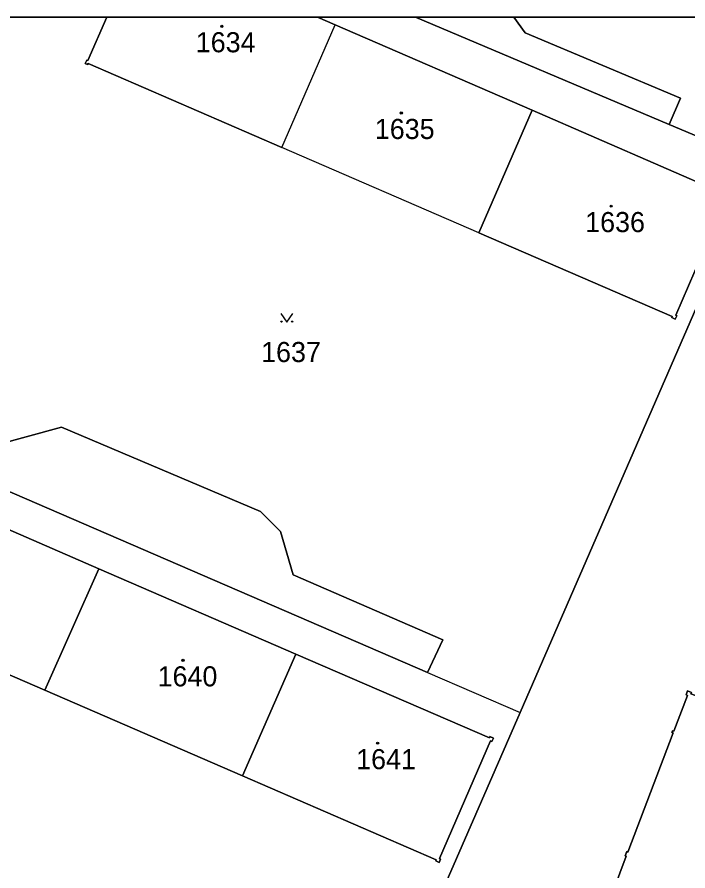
# Model space of a CAD drawing. Extents: x -596024 to -594475, y -1163820 to -1161957.
# Drawn here: x -595752.3 to -595695.5, y -1162029.1 to -1161956.9 of the extents above; entities that cross this region are included whole.
import ezdxf

# ---------------------------------------------------------------- set-up
doc = ezdxf.new("R2010")
doc.units = 0
for name, color, linetype in [('Level 1', 7, 'Continuous'), ('Level 4', 7, 'Continuous'), ('Level 5', 7, 'Continuous'), ('Level 60', 7, 'Continuous'), ('Vrstva 60', 7, 'Continuous'), ('Vrstva 63', 7, 'Continuous')]:
    doc.layers.add(name, color=color, linetype=linetype)

msp = doc.modelspace()

# ---------------------------------------------------------------- linework, layer by layer
at = {"layer": 'Level 1'}
for p, q in [((-595726.854, -1161956.88), (-595725.36, -1161957.53)), ((-595718.571, -1161956.88), (-595697.1, -1161965.96))]:
    msp.add_line(p, q, dxfattribs=at)
for points in [[(-595717.56, -1162012.36), (-595716.25, -1162009.58), (-595728.93, -1162004.09), (-595730, -1162000.43), (-595731.67, -1161998.72), (-595748.51, -1161991.59), (-595754.22, -1161993.13), (-595759.35, -1161990.85), (-595762.87, -1161988.5), (-595764.46, -1161985.75), (-595764.69, -1161983.67), (-595764.84, -1161982.52), (-595764.11, -1161979.22), (-595754.128, -1161956.88)], [(-595729.89, -1161967.91), (-595746.27, -1161960.81), (-595746.31, -1161960.9), (-595746.52, -1161960.81), (-595746.39, -1161960.52), (-595746.3, -1161960.56), (-595744.688, -1161956.88)], [(-595710.262, -1161956.88), (-595709.28, -1161958.2), (-595696.16, -1161963.75), (-595697.1, -1161965.96)], [(-595729.89, -1161967.91), (-595725.36, -1161957.53)], [(-595708.71, -1161964.77), (-595725.36, -1161957.53)], [(-595713.22, -1161975.13), (-595696.84, -1161982.23), (-595696.88, -1161982.32), (-595696.59, -1161982.45), (-595696.46, -1161982.16), (-595696.55, -1161982.12), (-595692.25, -1161972.17), (-595692.16, -1161972.21), (-595692.03, -1161971.92), (-595692.32, -1161971.79), (-595692.36, -1161971.88), (-595708.71, -1161964.77)], [(-595713.22, -1161975.13), (-595708.71, -1161964.77)], [(-595697.1, -1161965.96), (-595689.46, -1161969.2)], [(-595713.22, -1161975.13), (-595729.89, -1161967.91)], [(-595709.71, -1162015.74), (-595689.46, -1161969.2)], [(-595717.56, -1162012.36), (-595760.69, -1161993.7), (-595765.02, -1161993.06), (-595768, -1161993.84), (-595770.9, -1161996.37), (-595775.01, -1162005.78), (-595774.51, -1162007.75), (-595770.09, -1162011.27), (-595780.91, -1162036.02), (-595772.86, -1162039.04), (-595767.5, -1162038.51), (-595766.05, -1162038.33), (-595751.36, -1162044.82), (-595750.56, -1162046.25), (-595751.09, -1162048.41), (-595750.09, -1162049.69), (-595736.17, -1162055.68), (-595737.31, -1162058.36)], [(-595745.35, -1162003.57), (-595761.65, -1161996.5), (-595761.61, -1161996.39), (-595761.9, -1161996.26), (-595762.05, -1161996.6), (-595761.94, -1161996.65), (-595766.35, -1162006.48), (-595766.46, -1162006.43), (-595766.61, -1162006.77), (-595766.27, -1162006.92), (-595766.22, -1162006.81), (-595749.93, -1162013.86)], [(-595745.35, -1162003.57), (-595749.93, -1162013.86)], [(-595728.69, -1162010.79), (-595745.35, -1162003.57)], [(-595733.22, -1162021.1), (-595716.82, -1162028.2), (-595716.86, -1162028.31), (-595716.57, -1162028.44), (-595716.44, -1162028.15), (-595716.55, -1162028.1), (-595712.22, -1162018.15), (-595712.11, -1162018.2), (-595711.98, -1162017.91), (-595712.27, -1162017.78), (-595712.32, -1162017.89), (-595728.69, -1162010.79)], [(-595733.22, -1162021.1), (-595728.69, -1162010.79)], [(-595717.56, -1162012.36), (-595709.71, -1162015.74)], [(-595733.22, -1162021.1), (-595749.93, -1162013.86)], [(-595693.3, -1162014.87), (-595695.26, -1162014.15), (-595695.22, -1162014.04), (-595695.54, -1162013.92), (-595695.66, -1162014.25), (-595695.55, -1162014.29), (-595696.7, -1162017.32), (-595696.82, -1162017.28), (-595696.87, -1162017.43), (-595696.77, -1162017.47), (-595700.6, -1162027.56), (-595700.7, -1162027.52), (-595700.84, -1162027.87), (-595700.73, -1162027.91), (-595701.82, -1162030.77), (-595701.92, -1162030.73), (-595702.11, -1162031.23), (-595702.01, -1162031.27)], [(-595727.24, -1162062.63), (-595727.2, -1162060.36), (-595726.38, -1162054.37), (-595716.25, -1162030.74), (-595709.71, -1162015.74)]]:
    msp.add_lwpolyline(points, dxfattribs=at)
at = {"layer": 'Level 5'}
msp.add_lwpolyline([(-595729.951, -1161981.96), (-595729.45, -1161982.71), (-595728.95, -1161981.96)], dxfattribs=at)
for centre, radius in [((-595734.96, -1161957.66), 0.09), ((-595734.96, -1161957.66), 0.0521), ((-595719.77, -1161965), 0.09), ((-595719.77, -1161965), 0.0521), ((-595702.01, -1161972.88), 0.09), ((-595702.01, -1161972.88), 0.0521), ((-595729.9, -1161982.66), 0.05), ((-595729.001, -1161982.66), 0.05), ((-595738.24, -1162011.33), 0.09), ((-595738.24, -1162011.33), 0.0521), ((-595721.77, -1162018.34), 0.09), ((-595721.77, -1162018.34), 0.0521)]:
    msp.add_circle(centre, radius, dxfattribs=at)
at = {"layer": 'Level 60'}
for points in [[(-595708.71, -1161964.77), (-595713.22, -1161975.13), (-595729.89, -1161967.91), (-595725.36, -1161957.53)], [(-595692.03, -1161971.92), (-595692.16, -1161972.21), (-595692.25, -1161972.17), (-595696.55, -1161982.12), (-595696.46, -1161982.16), (-595696.59, -1161982.45), (-595696.88, -1161982.32), (-595696.84, -1161982.23), (-595713.22, -1161975.13), (-595708.71, -1161964.77), (-595692.36, -1161971.88), (-595692.32, -1161971.79)], [(-595726.38, -1162054.37), (-595727.2, -1162060.36), (-595727.24, -1162062.63), (-595737.31, -1162058.36), (-595736.17, -1162055.68), (-595750.09, -1162049.69), (-595751.09, -1162048.41), (-595750.56, -1162046.25), (-595751.36, -1162044.82), (-595766.05, -1162038.33), (-595767.5, -1162038.51), (-595772.86, -1162039.04), (-595780.91, -1162036.02), (-595770.09, -1162011.27), (-595774.51, -1162007.75), (-595775.01, -1162005.78), (-595770.9, -1161996.37), (-595768, -1161993.84), (-595765.02, -1161993.06), (-595760.69, -1161993.7), (-595717.56, -1162012.36), (-595709.71, -1162015.74), (-595716.25, -1162030.74)], [(-595711.98, -1162017.91), (-595712.27, -1162017.78), (-595712.32, -1162017.89), (-595728.69, -1162010.79), (-595745.35, -1162003.57), (-595761.65, -1161996.5), (-595761.61, -1161996.39), (-595761.9, -1161996.26), (-595762.05, -1161996.6), (-595761.94, -1161996.65), (-595766.35, -1162006.48), (-595766.46, -1162006.43), (-595766.61, -1162006.77), (-595766.27, -1162006.92), (-595766.22, -1162006.81), (-595749.93, -1162013.86), (-595733.22, -1162021.1), (-595716.82, -1162028.2), (-595716.86, -1162028.31), (-595716.57, -1162028.44), (-595716.44, -1162028.15), (-595716.55, -1162028.1), (-595712.22, -1162018.15), (-595712.11, -1162018.2)], [(-595761.61, -1161996.39), (-595761.65, -1161996.5), (-595745.35, -1162003.57), (-595749.93, -1162013.86), (-595766.22, -1162006.81), (-595766.27, -1162006.92), (-595766.61, -1162006.77), (-595766.46, -1162006.43), (-595766.35, -1162006.48), (-595761.94, -1161996.65), (-595762.05, -1161996.6), (-595761.9, -1161996.26)], [(-595733.22, -1162021.1), (-595749.93, -1162013.86), (-595745.35, -1162003.57), (-595728.69, -1162010.79)], [(-595712.27, -1162017.78), (-595711.98, -1162017.91), (-595712.11, -1162018.2), (-595712.22, -1162018.15), (-595716.55, -1162028.1), (-595716.44, -1162028.15), (-595716.57, -1162028.44), (-595716.86, -1162028.31), (-595716.82, -1162028.2), (-595733.22, -1162021.1), (-595728.69, -1162010.79), (-595712.32, -1162017.89)], [(-595693.3, -1162014.87), (-595684.7, -1162018.03), (-595684.82, -1162018.35), (-595684.93, -1162018.31), (-595691.18, -1162035.02), (-595702.01, -1162031.27), (-595702.11, -1162031.23), (-595701.92, -1162030.73), (-595701.82, -1162030.77), (-595700.73, -1162027.91), (-595700.84, -1162027.87), (-595700.7, -1162027.52), (-595700.6, -1162027.56), (-595696.77, -1162017.47), (-595696.87, -1162017.43), (-595696.82, -1162017.28), (-595696.7, -1162017.32), (-595695.55, -1162014.29), (-595695.66, -1162014.25), (-595695.54, -1162013.92), (-595695.22, -1162014.04), (-595695.26, -1162014.15)]]:
    msp.add_lwpolyline(points, close=True, dxfattribs=at)
at = {"layer": 'Vrstva 60'}
for points in [[(-595754.22, -1161993.13), (-595748.51, -1161991.59), (-595731.67, -1161998.72), (-595730, -1162000.43), (-595728.93, -1162004.09), (-595716.25, -1162009.58), (-595717.56, -1162012.36), (-595709.71, -1162015.74), (-595689.46, -1161969.2), (-595697.1, -1161965.96), (-595718.571, -1161956.88), (-595726.854, -1161956.88), (-595725.36, -1161957.53), (-595708.71, -1161964.77), (-595692.36, -1161971.88)], [(-595692.25, -1161972.17), (-595696.55, -1161982.12), (-595696.46, -1161982.16), (-595696.59, -1161982.45), (-595696.88, -1161982.32), (-595696.84, -1161982.23), (-595713.22, -1161975.13), (-595729.89, -1161967.91), (-595746.27, -1161960.81), (-595746.31, -1161960.9), (-595746.52, -1161960.81), (-595746.39, -1161960.52), (-595746.3, -1161960.56), (-595744.688, -1161956.88), (-595754.128, -1161956.88)], [(-595689.46, -1161969.2), (-595709.71, -1162015.74), (-595716.25, -1162030.74), (-595726.38, -1162054.37), (-595727.2, -1162060.36), (-595727.24, -1162062.63), (-595720.22, -1162079.48), (-595720.14, -1162079.9), (-595717.39, -1162079.52), (-595709.57, -1162076.35), (-595703.65, -1162071.23), (-595702.95, -1162070.48), (-595700.42, -1162067.92), (-595651.683, -1161956.88)], [(-595760.69, -1161993.7), (-595717.56, -1162012.36), (-595716.25, -1162009.58), (-595728.93, -1162004.09), (-595730, -1162000.43), (-595731.67, -1161998.72), (-595748.51, -1161991.59), (-595754.22, -1161993.13)], [(-595701.82, -1162030.77), (-595700.73, -1162027.91), (-595700.84, -1162027.87), (-595700.7, -1162027.52), (-595700.6, -1162027.56), (-595696.77, -1162017.47), (-595696.87, -1162017.43), (-595696.82, -1162017.28), (-595696.7, -1162017.32), (-595695.55, -1162014.29), (-595695.66, -1162014.25), (-595695.54, -1162013.92), (-595695.22, -1162014.04)]]:
    msp.add_lwpolyline(points, dxfattribs=at)
for points in [[(-595726.854, -1161956.88), (-595744.688, -1161956.88), (-595746.3, -1161960.56), (-595746.39, -1161960.52), (-595746.52, -1161960.81), (-595746.31, -1161960.9), (-595746.27, -1161960.81), (-595729.89, -1161967.91), (-595725.36, -1161957.53)], [(-595710.262, -1161956.88), (-595718.571, -1161956.88), (-595697.1, -1161965.96), (-595696.16, -1161963.75), (-595709.28, -1161958.2)], [(-595684.161, -1161956.88), (-595710.262, -1161956.88), (-595709.28, -1161958.2), (-595696.16, -1161963.75), (-595697.1, -1161965.96), (-595689.46, -1161969.2)]]:
    msp.add_lwpolyline(points, close=True, dxfattribs=at)
at = {"layer": 'Vrstva 63'}
msp.add_lwpolyline([(-594475.47, -1163820.23), (-596024.42, -1163820.23), (-596024.42, -1161956.88), (-594475.47, -1161956.88)], close=True, dxfattribs=at)

# ---------------------------------------------------------------- texts
at = {"layer": 'Level 4'}
for s, p in [('1634', (-595737.16, -1161959.86)), ('1635', (-595722.01, -1161967.2)), ('1636', (-595704.21, -1161975.08)), ('1637', (-595731.63, -1161986.08)), ('1640', (-595740.39, -1162013.53)), ('1641', (-595723.59, -1162020.54))]:
    msp.add_text(s, height=1.7, dxfattribs=at).set_placement(p)

doc.saveas('drawing.dxf')
